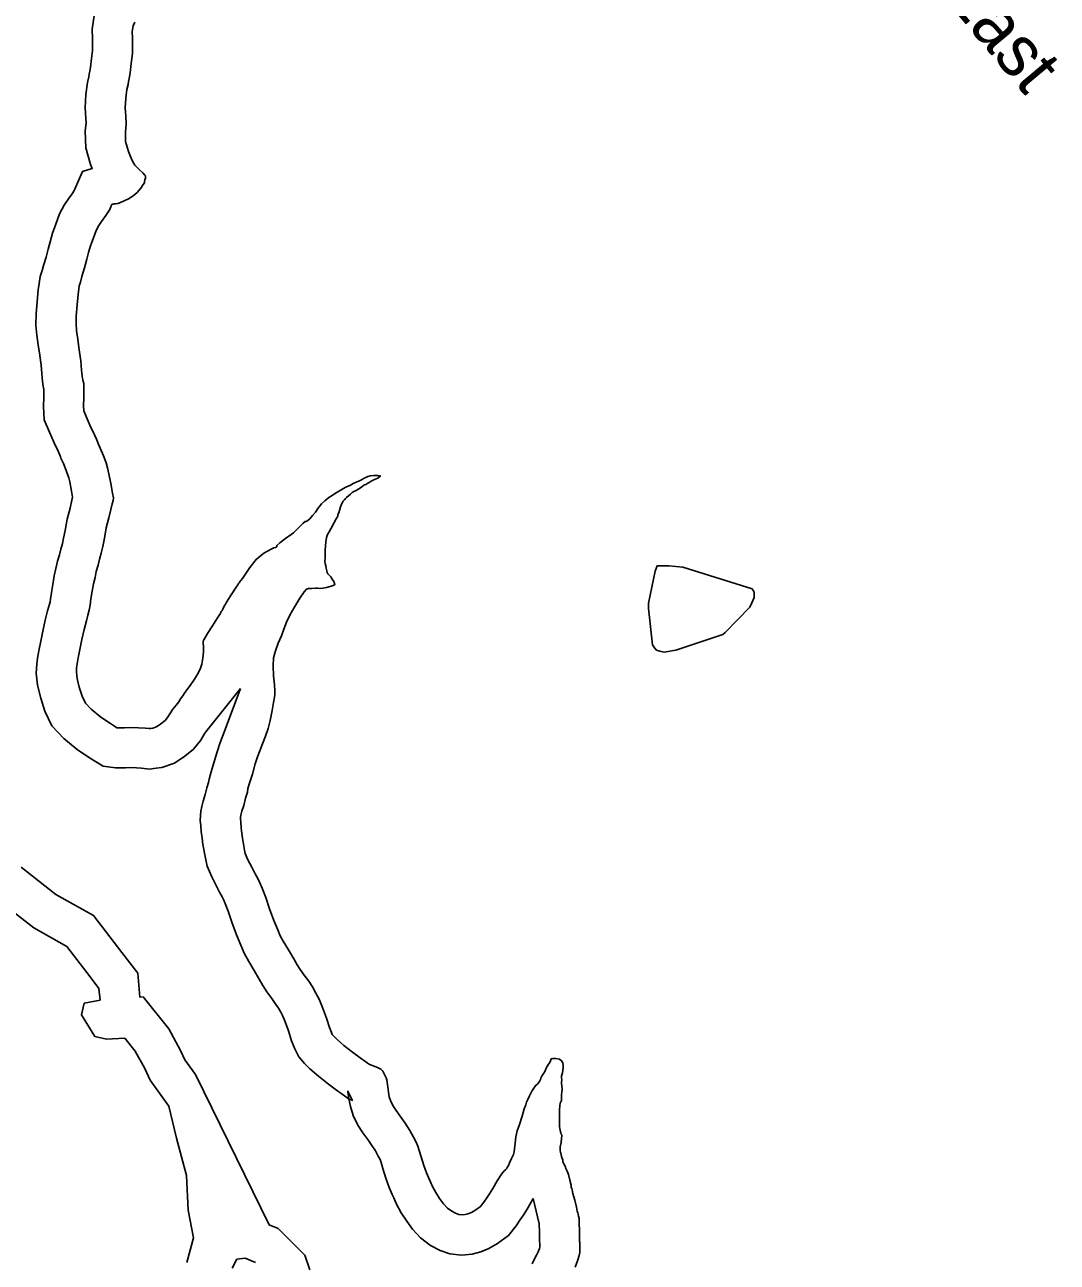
# Model space of a CAD drawing. Extents: x 1662474 to 1856135, y 779280 to 917889.
# Drawn here: x 1742804 to 1744738, y 792759 to 795076 of the extents above; entities that cross this region are included whole.
import ezdxf

# ---------------------------------------------------------------- set-up
doc = ezdxf.new("R2010")
doc.units = 0
for name, color, linetype in [('Exist Hydrographic Lake Shore', 7, 'Continuous'), ('Exist Hydrographic Pond Under 1500 Sq Ft', 7, 'Continuous'), ('Exist Road Secondary Type 51 Label', 7, 'Continuous'), ('Old_Level_44', 7, 'Continuous')]:
    doc.layers.add(name, color=color, linetype=linetype)

msp = doc.modelspace()

# ---------------------------------------------------------------- linework, layer by layer
at = {"layer": 'Exist Hydrographic Lake Shore'}
for points in [[(1743010.5, 795080.9), (1743007, 795074.1), (1743005.5, 795063.6), (1743005.8, 795051.2), (1743006, 795038.4), (1743005.8, 795022.6), (1743003.4, 795003.8), (1743001.2, 794986.4), (1742999.6, 794975.9), (1742998.4, 794969.9), (1742997.4, 794964.1), (1742995.2, 794954.7), (1742993.1, 794938.6), (1742992.1, 794920.8), (1742993.1, 794905.3), (1742993.9, 794890.4), (1742992.4, 794875.1), (1742992.9, 794857.8), (1742998.4, 794838.9), (1743004.6, 794823.2), (1743008.1, 794816.3), (1743010.5, 794813.4), (1743014.4, 794809.2), (1743019.6, 794803.8), (1743024.9, 794798.8), (1743028.9, 794794.6), (1743030.4, 794793.2), (1743030.1, 794788.8), (1743029.1, 794785.6), (1743028.2, 794782.8), (1743028, 794780.4), (1743025.9, 794777.2), (1743021.2, 794770.4), (1743014.4, 794762.2), (1743006.8, 794756), (1742998.4, 794750.4), (1742990.5, 794746.2), (1742983.1, 794743.1), (1742978.4, 794741.6), (1742974.2, 794740.8), (1742970.9, 794741), (1742967.4, 794739.9), (1742966.1, 794737.1), (1742963.2, 794730.5), (1742956.1, 794719.2), (1742947.8, 794707.9), (1742942.8, 794700.1), (1742937.8, 794690.9), (1742932.8, 794677.2), (1742927.2, 794662.2), (1742923.6, 794649.9), (1742920.4, 794637.4), (1742916, 794620.8), (1742911.2, 794604.8), (1742908.4, 794594.1), (1742906, 794587.2), (1742905.2, 794581.7), (1742903.9, 794571.2), (1742902, 794551.5), (1742900.5, 794530.8), (1742900, 794516.1), (1742901.2, 794503.8), (1742903.6, 794486.9), (1742906.2, 794467.2)], [(1742906.2, 794467.2), (1742909.1, 794447.1), (1742910.5, 794429.2), (1742911.5, 794417.9), (1742912.8, 794410.8), (1742914.4, 794404.2), (1742914.4, 794394.1), (1742914.4, 794378), (1742914.1, 794362.6), (1742914.6, 794353.1), (1742918.9, 794342.9), (1742926.8, 794325.2), (1742934.9, 794308.5), (1742938.2, 794300.3), (1742939.9, 794297.2), (1742941.6, 794292.2), (1742945.4, 794283.6), (1742951.4, 794268.9), (1742956.4, 794255.8), (1742959.2, 794246.6), (1742961.6, 794235.2), (1742965.2, 794217.1), (1742968.5, 794199.3), (1742970, 794190.1), (1742969.5, 794185.1), (1742967.9, 794179.4), (1742965.2, 794168.6), (1742961.6, 794152.8), (1742956.6, 794133.9), (1742953.2, 794115.1), (1742950.1, 794099.1), (1742947.2, 794086.7), (1742944.2, 794075.7), (1742941.6, 794064.1), (1742938, 794052.6), (1742935.6, 794041.3), (1742932.8, 794029.2), (1742930.4, 794015.3), (1742928, 794001.1), (1742926.2, 793989.6), (1742924.9, 793979.9), (1742922.2, 793970.9), (1742919.4, 793959.9), (1742915.4, 793943.9), (1742911.2, 793925), (1742907.2, 793906.1), (1742903.9, 793890.4), (1742902.2, 793879.6), (1742901.2, 793871.8), (1742900.8, 793863.6), (1742902, 793852.3), (1742906, 793835.5), (1742911.5, 793818.8), (1742917.5, 793806.1), (1742928.2, 793794.6), (1742946.6, 793779.6), (1742964.8, 793767.6), (1742973.8, 793761.8), (1742976.6, 793759.9), (1742978.6, 793759.7), (1742982.6, 793759.7), (1742990.8, 793759.9), (1743002.2, 793760.2), (1743017.2, 793759.9), (1743030.1, 793758.9), (1743036.8, 793758.1), (1743040.4, 793758.6), (1743044.2, 793759.1), (1743050.9, 793761.2), (1743058.8, 793766.8), (1743066.9, 793773.3), (1743071.6, 793779.1), (1743075.5, 793785.9), (1743081.2, 793794.3), (1743087.4, 793801.9), (1743092.4, 793808.2), (1743096, 793814), (1743100, 793819.5), (1743103.4, 793824.5), (1743107.5, 793830.8), (1743113.6, 793838.9), (1743121.8, 793850.8), (1743128.9, 793862.3), (1743133, 793871.2), (1743135.6, 793878.8), (1743137.8, 793890.1), (1743138.8, 793901.9), (1743138.8, 793911.6), (1743138, 793918.4), (1743138.2, 793921.9), (1743139.6, 793924.5), (1743141.6, 793927.6), (1743146.6, 793936.1), (1743155.4, 793950.8), (1743164.8, 793965.7), (1743170, 793973.3), (1743171.6, 793975.4), (1743172.1, 793977.2), (1743173.8, 793979.1), (1743174.8, 793982)], [(1743174.8, 793982), (1743176.6, 793984.9), (1743177.4, 793986.7), (1743178.1, 793988.8), (1743179.8, 793990.9), (1743181.2, 793993.8), (1743185.2, 793999.8), (1743192.1, 794010.3), (1743199.1, 794021.1), (1743202.9, 794027.1), (1743204.4, 794029.8), (1743205.8, 794031.3), (1743207.5, 794034.2), (1743208.9, 794035.8), (1743211.8, 794039.2), (1743216.8, 794046.8), (1743225.6, 794059.7), (1743237.5, 794074.9), (1743251.6, 794086.4), (1743264.2, 794093.8), (1743270.8, 794096.9), (1743273.8, 794097.4), (1743276, 794098.8), (1743276.4, 794100.9), (1743282.1, 794106.1), (1743292.6, 794114.2), (1743302.9, 794121.6), (1743307.5, 794124.5), (1743312, 794129.2), (1743318.9, 794136.1), (1743325.6, 794142.9), (1743329.4, 794145.8), (1743331.1, 794145.8), (1743334.4, 794148.1), (1743337.8, 794151.2), (1743343.2, 794157.3), (1743348.8, 794163.6), (1743351.4, 794167.2), (1743352.8, 794170.4), (1743355.6, 794173.6), (1743360.2, 794179.1), (1743366.4, 794184.9), (1743369.8, 794188), (1743373.8, 794190.9), (1743380, 794194.8), (1743386.2, 794198.8), (1743390.8, 794201.7), (1743394.8, 794204), (1743400, 794207.2), (1743405.8, 794210.1), (1743409.6, 794211.9), (1743414.1, 794214), (1743419.4, 794216.9), (1743425.1, 794219.8), (1743431.1, 794222.4), (1743435.9, 794224.8), (1743440.1, 794226.9), (1743443.2, 794228.7), (1743446.6, 794230), (1743451.1, 794231.6), (1743458, 794232.1), (1743465.2, 794232.4), (1743470.2, 794231.3), (1743465.5, 794226.9), (1743459.5, 794224.5), (1743453.2, 794221.6), (1743449.5, 794219), (1743446.6, 794217.7), (1743443.2, 794215.6), (1743439.2, 794213.8), (1743434.9, 794210.6), (1743430.1, 794207.2), (1743425.1, 794204.2), (1743420.6, 794201.9), (1743417.2, 794200.1), (1743414.1, 794197.4), (1743410.4, 794194.1), (1743406.8, 794191.2), (1743404.4, 794188.2), (1743402.9, 794186.7), (1743400.5, 794184.1), (1743398.1, 794179.9), (1743395.8, 794173.3), (1743393.6, 794166.5), (1743392.1, 794162), (1743390.8, 794159.1), (1743390.5, 794156.2), (1743387.6, 794150.8), (1743383.1, 794142.9), (1743377.9, 794133.7), (1743374, 794126.9), (1743371.4, 794121.6), (1743369.2, 794116.1), (1743367.9, 794107.4), (1743367.1, 794092.8), (1743366.6, 794078.8), (1743366.4, 794071.2), (1743366.9, 794067.2), (1743367.9, 794062.8), (1743368.8, 794058.6)], [(1743368.8, 794058.6), (1743370, 794053.9), (1743370.5, 794050.5), (1743371.6, 794047.9), (1743374.5, 794045.5), (1743377.4, 794042.3), (1743380.2, 794038.1), (1743382.9, 794033.7), (1743384.5, 794030), (1743385.2, 794027.9), (1743381.9, 794026.1), (1743376.4, 794024.5), (1743369.2, 794022.4), (1743362.6, 794021.1), (1743357.1, 794020.8), (1743353.2, 794021.1), (1743348.5, 794021.1), (1743341.9, 794020.8), (1743335.6, 794020.3), (1743331.8, 794019.2), (1743327.5, 794014), (1743319.6, 794002.4), (1743310.1, 793986.7), (1743301.2, 793971.8), (1743294.4, 793957.6), (1743289.1, 793944.4), (1743284.8, 793932.1), (1743278.6, 793918.2), (1743273.8, 793904), (1743270.2, 793890.9), (1743269.5, 793875.9), (1743270.2, 793857.3), (1743271.6, 793840), (1743272.4, 793828.7), (1743272.4, 793822.4), (1743272.1, 793816.9), (1743270.2, 793807.2), (1743267.6, 793791.9), (1743264, 793773.6), (1743260, 793758.1), (1743254.8, 793743.7), (1743249.5, 793729.5), (1743244.2, 793716.4), (1743240.1, 793705.3), (1743235.9, 793692.5), (1743230.4, 793673.1), (1743225.1, 793655.8), (1743222.2, 793646), (1743221, 793639.4), (1743217.5, 793627.6), (1743214.1, 793614.2), (1743210.8, 793603.5), (1743209.1, 793595.9), (1743208.1, 793591.7), (1743207.9, 793588.8), (1743208.6, 793583.3), (1743209.4, 793572), (1743210.5, 793562.1), (1743211.8, 793552.9), (1743215.8, 793530.8), (1743217.2, 793524.2), (1743222.2, 793512.7), (1743229.6, 793498.5), (1743235.6, 793486.4), (1743240.6, 793477.2), (1743244.2, 793469.6), (1743248.8, 793459.4), (1743255.4, 793442.1), (1743262.6, 793420.8), (1743270.8, 793398.8), (1743277.9, 793381.2), (1743282.4, 793370.4), (1743288.1, 793360.2), (1743298.1, 793343.9), (1743308.1, 793326.9), (1743314.6, 793315.6), (1743319.9, 793307.2), (1743327.5, 793296.7), (1743335.9, 793284.9), (1743343.2, 793274.4), (1743349.5, 793262.8), (1743355.6, 793251.6), (1743361.9, 793235.8), (1743369.2, 793216.1), (1743374.8, 793198.2), (1743378.4, 793189.1), (1743380.2, 793185.4), (1743382.9, 793182.2), (1743389.1, 793176.2), (1743402, 793164.9), (1743418.2, 793152.1), (1743432.5, 793141.8), (1743442.8, 793134.2), (1743448, 793130.6), (1743451.9, 793128.7), (1743458.8, 793126.1), (1743466.1, 793122.9), (1743471.4, 793120.3), (1743474.8, 793116.9), (1743477.9, 793110.3)], [(1743107.7, 792758.4), (1743120.1, 792804.8), (1743110.2, 792856.1), (1743107.2, 792921.2), (1743088.5, 792991.3), (1743073.7, 793051.4), (1743039.2, 793099.8), (1743028.8, 793121.5), (1743011.1, 793154), (1742991.3, 793178.7), (1742956.8, 793176.7), (1742935.1, 793181.6), (1742910.4, 793222.1), (1742915.4, 793243.8), (1742945, 793249.7), (1742943, 793271.4), (1742926.2, 793293.1), (1742882.8, 793350.3), (1742820.7, 793384.9), (1742761.5, 793431.2)], [(1743477.9, 793110.3), (1743480.8, 793104.1), (1743482.1, 793100.6), (1743482.9, 793095.9), (1743483.9, 793087.5), (1743485.2, 793077.2), (1743486.9, 793068.9), (1743489.1, 793061.5), (1743493.6, 793052.6), (1743499.6, 793043.1), (1743507.5, 793032.1), (1743516.5, 793019.5), (1743525.4, 793005.6), (1743532.5, 792992.8), (1743537.2, 792983.6), (1743540.4, 792976.5), (1743543.2, 792968.1), (1743546.6, 792956.2), (1743551.9, 792940), (1743556.6, 792926.1), (1743560.2, 792917.7), (1743563.8, 792910.9), (1743567.9, 792900.9), (1743574, 792889.6), (1743581.2, 792878.3), (1743588.6, 792868.4), (1743596.2, 792859.9), (1743603.9, 792854.2), (1743611.2, 792850.5), (1743617.5, 792848.4), (1743623.5, 792847.6), (1743628.8, 792848.1), (1743634.4, 792849.7), (1743640.9, 792852.3), (1743649.2, 792857.1), (1743657.6, 792863.1), (1743664, 792871.5), (1743669.8, 792879.6), (1743674.8, 792887.2), (1743681.2, 792897.2), (1743689.1, 792911.1), (1743697.2, 792924), (1743702, 792930), (1743704.4, 792932.1), (1743706.5, 792933.9), (1743708.1, 792936.1), (1743710.1, 792939.8), (1743712.2, 792945.2), (1743716.2, 792953.1), (1743719.4, 792960.8), (1743720.6, 792965.4), (1743721.5, 792971.5), (1743722.5, 792982), (1743724.1, 792993.8), (1743726.8, 793004.8), (1743730.6, 793016.9), (1743735.6, 793032.4), (1743739.9, 793046.3), (1743742.5, 793053.9), (1743744.2, 793058.6), (1743746.4, 793063.6), (1743749.8, 793070.4), (1743754.2, 793079.1), (1743758.8, 793086.7), (1743761.6, 793090.4), (1743763.8, 793091.9), (1743765.2, 793093.2), (1743766.6, 793095.1), (1743767.9, 793096.7), (1743769.2, 793098.8), (1743770, 793101.1), (1743770.8, 793103.5), (1743772.1, 793105.9), (1743773.6, 793108.5), (1743775.5, 793111.1), (1743778.4, 793116.1), (1743781.5, 793123.4), (1743785.2, 793129.5), (1743787.6, 793133.2), (1743789.1, 793136.3), (1743790.5, 793139.8), (1743793.6, 793140.2), (1743799.1, 793140.2), (1743805.8, 793139.2), (1743809.6, 793136.3), (1743812.2, 793132.1), (1743813, 793126.4), (1743812.8, 793121.9), (1743812.2, 793120.3), (1743812, 793117.7), (1743811.2, 793113.8), (1743810.4, 793109.6), (1743809.9, 793108), (1743809.9, 793104.8), (1743810.1, 793100.1), (1743809.9, 793096.4), (1743809.9, 793094.1), (1743810.4, 793088.3), (1743810.8, 793082.8), (1743810.4, 793077.5)], [(1743810.4, 793077.5), (1743809.9, 793072.3), (1743809.6, 793067.6), (1743809.6, 793063.1), (1743809.4, 793061)], [(1743809.4, 793061), (1743807.5, 793058.4), (1743807.2, 793056.2), (1743806.5, 793052.1), (1743805.8, 793043.9), (1743805.8, 793031.1), (1743806, 793019.5), (1743806, 793012.9), (1743806.5, 793009.6), (1743806.8, 793006.4), (1743807.5, 793002.8), (1743808.1, 793000.9), (1743808.9, 792998.5), (1743810.1, 792997.2), (1743810.4, 792995.1), (1743809.9, 792991.4), (1743808.9, 792983.3), (1743807.2, 792974.9), (1743806.8, 792969.9), (1743807.2, 792967.3), (1743807.8, 792965.2), (1743808.1, 792963.1), (1743808.9, 792959.9), (1743809.9, 792957.1), (1743810.4, 792954.7), (1743811.2, 792952.1), (1743811.8, 792949.7), (1743812.2, 792946.8), (1743814.1, 792943.1), (1743816, 792940), (1743816.8, 792937.1), (1743818, 792934.2), (1743819.9, 792929.5), (1743822.5, 792922.9), (1743824.9, 792912.7), (1743827.8, 792903.5), (1743828, 792899.1), (1743828.8, 792897.2), (1743829.6, 792894.6), (1743831.1, 792887.5), (1743834.4, 792874.9), (1743837.5, 792861.8), (1743839.2, 792854.7), (1743840.4, 792851.6), (1743841.1, 792848.7), (1743841.6, 792845), (1743842.5, 792840.8), (1743842.8, 792831.9), (1743843.2, 792817.7), (1743843.2, 792805.1), (1743843.5, 792798), (1743844, 792795.9), (1743844.2, 792794.1), (1743844.2, 792791.4), (1743844.2, 792787.5), (1743844.2, 792783.8), (1743844, 792779.6), (1743843.8, 792776.8), (1743842.5, 792771.2), (1743839.6, 792761.5), (1743835.4, 792749.7)], [(1743236, 792758.4), (1743217.2, 792766.3), (1743201.4, 792764.4), (1743192.6, 792747.6)]]:
    msp.add_lwpolyline(points, dxfattribs=at)
at = {"layer": 'Exist Hydrographic Pond Under 1500 Sq Ft'}
msp.add_lwpolyline([(1743972.3, 793983.3), (1743972.5, 793993.3), (1743985, 794053.2), (1743988.9, 794063.2), (1744011, 794063), (1744037.1, 794060.8), (1744166.7, 794019.7), (1744170.6, 794013.7), (1744170.6, 794003.7), (1744166.5, 793993.8), (1744162.4, 793985.8), (1744116, 793938.1), (1744111.9, 793934.2), (1744023.7, 793904.9), (1744001.8, 793901.1), (1743993.8, 793903.1), (1743987.7, 793905.2), (1743983.8, 793909.2), (1743979.9, 793915.2), (1743972.3, 793983.3)], dxfattribs=at)
at = {"layer": 'Old_Level_44'}
for points in [[(1742934.5, 795097.1), (1742930.4, 795068.1), (1742930.8, 795049.8), (1742931, 795038.2), (1742930.8, 795027.9), (1742928.9, 795013), (1742927, 794996.7), (1742925.8, 794989.3), (1742924.7, 794983.9), (1742923.8, 794978.8), (1742921.3, 794967.9), (1742918.4, 794945.7), (1742917, 794920.5), (1742918.2, 794901), (1742918.7, 794892.2), (1742917.3, 794877.7), (1742918.2, 794846), (1742927.4, 794814.6), (1742930.3, 794807.1), (1742912.4, 794801.6), (1742897.4, 794767.1), (1742896.8, 794765.8), (1742894.2, 794761.7), (1742885.9, 794750.4), (1742878.1, 794738.1), (1742869.2, 794721.9), (1742862.3, 794703.1), (1742856, 794685.8), (1742851.3, 794669.9), (1742847.8, 794656.3), (1742843.8, 794641.1), (1742839.1, 794625.2), (1742836.6, 794616), (1742832.7, 794604.7), (1742830.9, 794591.6), (1742829.3, 794579.6), (1742827.3, 794557.8), (1742825.6, 794534.8), (1742824.9, 794513.5), (1742826.8, 794494.7), (1742829.3, 794476.7), (1742831.9, 794457.3)], [(1742832, 794456.7), (1742834.5, 794438.9), (1742835.8, 794423), (1742837.1, 794408.1), (1742839.3, 794395.3), (1742839.4, 794395.1), (1742839.4, 794394.1), (1742839.4, 794378.6), (1742839.1, 794361.2), (1742840.4, 794336.3), (1742850, 794313.2), (1742858.8, 794293.6), (1742866.4, 794277.8), (1742870.2, 794268.7), (1742870.9, 794267.3), (1742871.7, 794264.8), (1742876.3, 794254.4), (1742881.6, 794241.3), (1742885.5, 794231.2), (1742886.6, 794227.6), (1742888.2, 794220.2), (1742891.6, 794203), (1742893.7, 794191.6), (1742892.3, 794185.8), (1742888.8, 794170.8), (1742883.3, 794150.2), (1742879.5, 794128.9), (1742876.8, 794114.7), (1742874.5, 794105), (1742871.5, 794093.9), (1742869.2, 794083.7), (1742865.4, 794071.6), (1742862.4, 794057.8), (1742859.2, 794044.3), (1742856.4, 794027.8), (1742853.9, 794012.9), (1742852, 794000.4), (1742851.4, 793995.8), (1742850, 793991), (1742846.7, 793978.5), (1742842.3, 793961), (1742837.9, 793940.8), (1742833.9, 793921.8), (1742830.1, 793903.8), (1742828, 793890), (1742826.5, 793878.8), (1742825.5, 793861.8), (1742828, 793839.5), (1742833.8, 793815.1), (1742841.7, 793790.8), (1742854.7, 793763.5), (1742876.9, 793739.7), (1742902.1, 793719.2), (1742923.6, 793704.8), (1742933.4, 793698.5), (1742950.8, 793687.6), (1742974, 793684.7), (1742983.8, 793684.7), (1742992.7, 793685), (1743002.4, 793685.2), (1743013.5, 793685), (1743022.8, 793684.2), (1743037.7, 793682.5), (1743050.3, 793684.3), (1743060.6, 793685.6), (1743084.5, 793693.3), (1743103.8, 793706.8), (1743119.9, 793719.7), (1743133.7, 793736.4), (1743139.2, 793746.2), (1743141.5, 793749.5), (1743146, 793755.2), (1743208, 793833.4)], [(1743208, 793833.4), (1743179.5, 793756.4), (1743174.3, 793743.4), (1743169.4, 793730.2), (1743164.2, 793714.5), (1743158.4, 793694.2), (1743153.3, 793677.2), (1743149.3, 793663.7), (1743148, 793657.2), (1743145.2, 793647.5), (1743141.9, 793634.7), (1743138.1, 793622.6), (1743136, 793612.4), (1743133.9, 793603.7), (1743132.4, 793587), (1743134, 793575.8), (1743134.7, 793565.3), (1743136.1, 793552.8), (1743137.7, 793541.1), (1743142.3, 793515.8), (1743145.7, 793500.8), (1743154.5, 793480.5), (1743162.8, 793464.5), (1743169.1, 793451.8), (1743173.8, 793443.2), (1743176.1, 793438.4), (1743179.4, 793430.9), (1743184.8, 793416.6), (1743191.9, 793395.7), (1743200.8, 793371.8), (1743208.5, 793352.7), (1743214.9, 793337.5), (1743223.5, 793322.2), (1743233.8, 793305.3), (1743243.3, 793289.2), (1743250.3, 793276.9), (1743257.7, 793265.2), (1743266.6, 793253), (1743274.6, 793241.6), (1743279.4, 793234.9), (1743283.6, 793227), (1743287.6, 793219.7), (1743291.9, 793208.8), (1743298.2, 793191.9), (1743303.9, 793173.4), (1743309.9, 793158.2), (1743317.3, 793143.7), (1743327.9, 793131.1), (1743338.3, 793121), (1743354, 793107.3), (1743373, 793092.2), (1743388.3, 793081.2), (1743398.9, 793073.4), (1743409.9, 793065.7), (1743417.9, 793061.8), (1743410.2, 793078.1)], [(1743338.3, 792744.9), (1743328.4, 792772.1), (1743278.6, 792821.9), (1743261.7, 792829), (1743123.7, 793110.4), (1743104, 793138), (1743095.6, 793155.6), (1743073.7, 793195.7), (1743025.7, 793255.8), (1743019.8, 793255.4), (1743015.7, 793300), (1742985.8, 793338.7), (1742933, 793408.2), (1742862.3, 793447.5), (1742797.4, 793498.4)], [(1743409.2, 793080.1), (1743409.5, 793078.1), (1743411.2, 793065.1), (1743414, 793050.7), (1743419.3, 793033.4), (1743428.3, 793015.6), (1743437.4, 793001.2), (1743446.5, 792988.5), (1743454.3, 792977.5), (1743460.9, 792967.2), (1743466.4, 792957.4), (1743469.6, 792951.1), (1743470.5, 792949.2), (1743471.7, 792945.7), (1743474.9, 792934.4), (1743480.7, 792916.4), (1743486.6, 792899), (1743492.4, 792885.6), (1743495.6, 792879.4), (1743500.1, 792868.6), (1743509.4, 792851.4), (1743519.5, 792835.7), (1743530.6, 792820.8), (1743545.4, 792804.4), (1743564.2, 792790.2), (1743582.3, 792781.1), (1743600.6, 792774.9), (1743622.4, 792772.2), (1743642.5, 792774.1), (1743658.5, 792778.6), (1743673.6, 792784.6), (1743689.9, 792793.9), (1743710.6, 792808.9), (1743724.5, 792827.1), (1743731.7, 792837.4), (1743737.6, 792846.2), (1743745.4, 792858.3), (1743756.6, 792878)], [(1743756.6, 792878), (1743764.6, 792844.2), (1743767.4, 792833), (1743767.7, 792832), (1743767.8, 792829.5), (1743768.2, 792816.4), (1743768.2, 792803.8), (1743768.8, 792787.7), (1743769, 792787.1), (1743768.3, 792784.8), (1743766, 792778.3), (1743762.9, 792771.8), (1743757.2, 792761.3), (1743754.9, 792755.9)]]:
    msp.add_lwpolyline(points, dxfattribs=at)

# ---------------------------------------------------------------- texts
at = {"layer": 'Exist Road Secondary Type 51 Label'}
msp.add_text('Rd East', height=95, rotation=309.8558, dxfattribs=at).set_placement((1744389.6, 795289.4))

doc.saveas('drawing.dxf')
